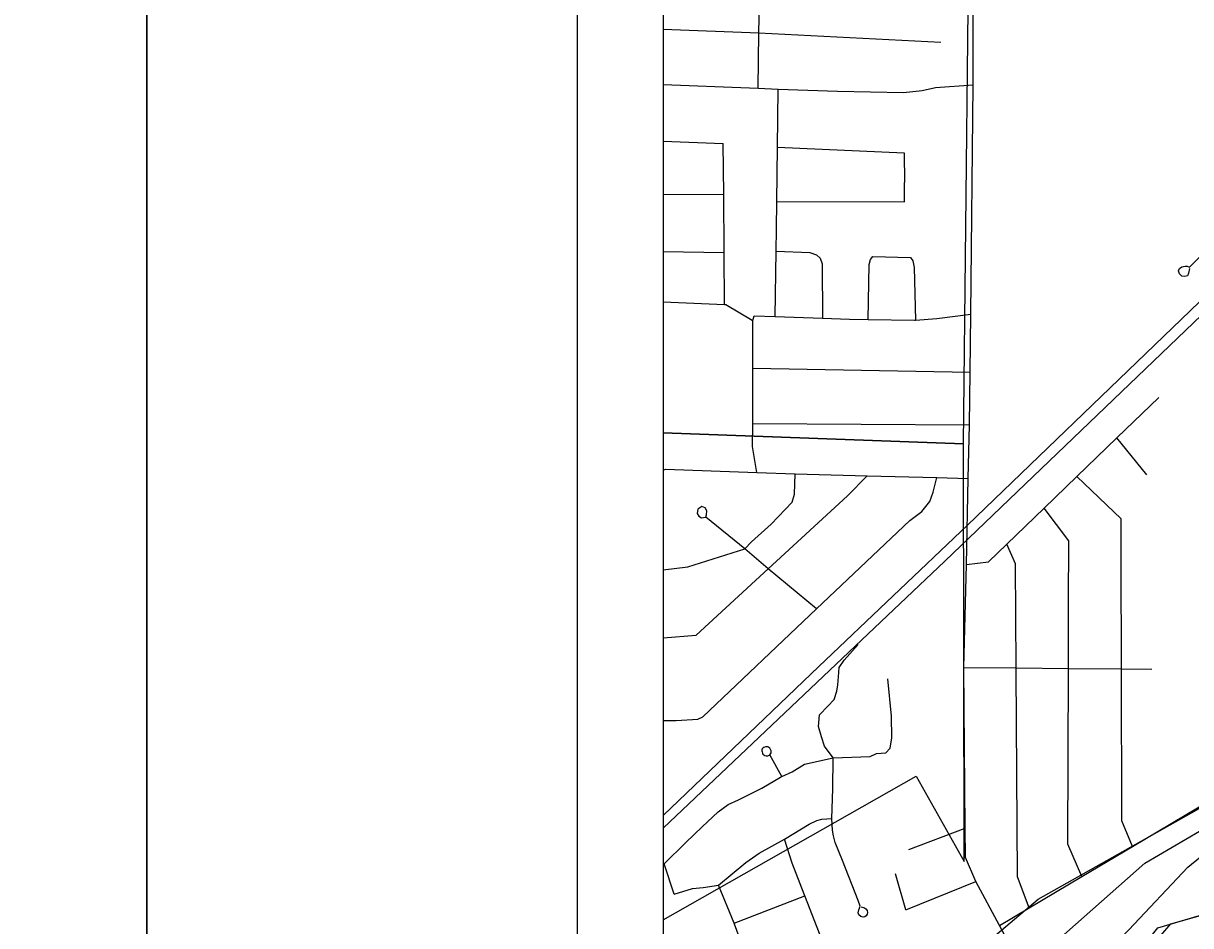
# Model space of a CAD drawing. Extents: x 0 to 34, y 0 to 22.
# Drawn here: x 1.356 to 2.713, y 18.383 to 19.432 of the extents above; entities that cross this region are included whole.
import ezdxf

# ---------------------------------------------------------------- set-up
doc = ezdxf.new("R2010")
doc.units = 0
for name, color, linetype in [('GM_X_City_Street', 7, 'Continuous'), ('GM_X_Corporation', 7, 'Continuous'), ('GM_X_County_Road', 7, 'Continuous'), ('GM_X_Rail_Line', 7, 'Continuous'), ('GM_X_State_Route', 7, 'Continuous'), ('GM_X_US_Route', 7, 'Continuous'), ('SH_Border', 7, 'Continuous'), ('SH_Data', 7, 'Continuous')]:
    doc.layers.add(name, color=color, linetype=linetype)

msp = doc.modelspace()

# ---------------------------------------------------------------- linework, layer by layer
at = {"layer": 'GM_X_City_Street'}
for p, q in [((2.1, 19.295), (2.1697, 19.2922)), ((2.1, 19.2335), (2.1702, 19.2329)), ((2.1, 19.1667), (2.1707, 19.1657)), ((2.204, 19.0311), (2.4565, 19.0264)), ((2.2039, 18.9669), (2.4559, 18.9654)), ((2.6618, 18.9072), (2.6272, 18.9502)), ((2.1, 18.9126), (2.1024, 18.9137)), ((2.3855, 18.4717), (2.4507, 18.4966)), ((2.1012, 18.4552), (2.1, 18.4557)), ((2.3819, 18.4018), (2.37, 18.4434)), ((2.3819, 18.4018), (2.4632, 18.4347)), ((2.1824, 18.386), (2.2646, 18.418))]:
    msp.add_line(p, q, dxfattribs=at)
for points in [[(2.7115, 19.147), (2.7104, 19.1417), (2.709, 19.1385), (2.706, 19.1377), (2.7026, 19.1382), (2.6999, 19.141), (2.6988, 19.1445), (2.6998, 19.1471), (2.7026, 19.1489), (2.7063, 19.1498), (2.7087, 19.1498), (2.7116, 19.1486), (2.737, 19.1741), (2.7583, 19.1927), (2.7454, 19.216), (2.7438, 19.2207), (2.7425, 19.2244), (2.7348, 19.2416), (2.7336, 19.3395), (2.7345, 19.4665), (2.7352, 19.5121)], [(2.2101, 19.3566), (2.211, 19.4211), (2.2124, 19.4899)], [(2.1, 19.4251), (2.211, 19.4211), (2.4227, 19.4101)], [(2.2302, 19.0913), (2.2311, 19.1671), (2.2314, 19.1929), (2.2318, 19.2248), (2.2326, 19.2882), (2.2334, 19.3554)], [(2.1711, 19.1053), (2.1707, 19.1657), (2.1702, 19.2329), (2.1697, 19.2922)], [(2.2326, 19.2882), (2.38, 19.2815), (2.3803, 19.247)], [(2.2318, 19.2248), (2.3803, 19.2246), (2.3803, 19.247)], [(2.2311, 19.1671), (2.2702, 19.1658), (2.2781, 19.163), (2.2822, 19.1591), (2.2848, 19.1526), (2.285, 19.0892)], [(2.3382, 19.0877), (2.3392, 19.1519), (2.3408, 19.1575), (2.3435, 19.1609), (2.3873, 19.1599), (2.3899, 19.1561), (2.3917, 19.1481), (2.393, 19.087)], [(2.1, 19.1085), (2.1711, 19.1053), (2.1726, 19.1052), (2.2032, 19.0871), (2.2041, 19.0866), (2.2057, 19.0922), (2.2302, 19.0913), (2.285, 19.0892), (2.3163, 19.088), (2.3382, 19.0877), (2.3919, 19.0869), (2.393, 19.087), (2.418, 19.0888), (2.4574, 19.094)], [(2.2087, 18.9098), (2.2037, 18.9401), (2.2039, 18.9669), (2.204, 19.0311), (2.2041, 19.0866)], [(2.4525, 18.8029), (2.4779, 18.8063), (2.4991, 18.8268), (2.5425, 18.8686), (2.5806, 18.9052), (2.6272, 18.9502), (2.6759, 18.997)], [(2.1, 18.7969), (2.1287, 18.8002), (2.1949, 18.8214), (2.2027, 18.8292), (2.2253, 18.8498), (2.2496, 18.8755), (2.2525, 18.8846), (2.2534, 18.9083)], [(2.1024, 18.9137), (2.2087, 18.9098), (2.2534, 18.9083), (2.3369, 18.906), (2.4179, 18.904), (2.4541, 18.9031)], [(2.1, 18.7179), (2.1383, 18.7208), (2.222, 18.7979), (2.3141, 18.8828), (2.3369, 18.906)], [(2.1, 18.6216), (2.1151, 18.6216), (2.1403, 18.6232), (2.1458, 18.626), (2.278, 18.7513), (2.3866, 18.8542), (2.4003, 18.8648), (2.4098, 18.8763), (2.4135, 18.8872), (2.4179, 18.904)], [(2.6452, 18.4753), (2.6327, 18.5052), (2.6324, 18.6817), (2.6321, 18.8085), (2.632, 18.8559), (2.5806, 18.9052)], [(2.278, 18.7513), (2.222, 18.7979), (2.1949, 18.8214), (2.1495, 18.8582), (2.1502, 18.8607), (2.1507, 18.8655), (2.1486, 18.869), (2.1447, 18.8703), (2.1402, 18.8675), (2.1395, 18.8623), (2.1412, 18.8593), (2.1446, 18.8574), (2.1491, 18.858)], [(2.5863, 18.4402), (2.57, 18.478), (2.5707, 18.6823), (2.5709, 18.7574), (2.5712, 18.8305), (2.5425, 18.8686)], [(2.5252, 18.4039), (2.5117, 18.44), (2.5101, 18.6794), (2.51, 18.6828), (2.5092, 18.8036), (2.4991, 18.8268)], [(2.3301, 18.4051), (2.333, 18.4042), (2.3352, 18.4029), (2.3368, 18.4008), (2.3372, 18.3987), (2.3371, 18.3964), (2.3359, 18.3945), (2.3343, 18.3934), (2.3321, 18.393), (2.3295, 18.3937), (2.3273, 18.3959), (2.3266, 18.3981), (2.3271, 18.4015), (2.328, 18.4036), (2.3289, 18.4059), (2.3264, 18.4126), (2.3082, 18.4591), (2.2999, 18.4799), (2.2977, 18.4877), (2.2968, 18.4941), (2.2958, 18.5076), (2.2972, 18.5423), (2.2975, 18.5781), (2.2875, 18.592), (2.2839, 18.6027), (2.2803, 18.6149), (2.2816, 18.6281), (2.2912, 18.6383), (2.2985, 18.6461), (2.3017, 18.6556), (2.3029, 18.6632), (2.3035, 18.6723), (2.3044, 18.6833), (2.3102, 18.6919), (2.3263, 18.7099)], [(2.4494, 18.6833), (2.51, 18.6828), (2.5707, 18.6823), (2.6324, 18.6817), (2.6677, 18.6814)], [(2.2975, 18.5781), (2.3403, 18.5798), (2.3479, 18.5835), (2.3588, 18.5841), (2.3638, 18.5897), (2.3655, 18.6015), (2.3651, 18.6266), (2.3608, 18.6703)], [(2.2379, 18.5566), (2.2239, 18.5817), (2.2252, 18.5841), (2.2255, 18.5864), (2.224, 18.5897), (2.2215, 18.5909), (2.2188, 18.5911), (2.217, 18.5904), (2.2157, 18.5897), (2.215, 18.5889), (2.2147, 18.5877), (2.2147, 18.5866), (2.2148, 18.5851), (2.2152, 18.5839), (2.2158, 18.5826), (2.2168, 18.5818), (2.218, 18.5811), (2.2195, 18.5807), (2.2205, 18.5806), (2.2215, 18.5807), (2.2222, 18.5809), (2.2235, 18.5815)], [(2.1127, 18.4197), (2.1012, 18.4552), (2.1261, 18.4799), (2.1452, 18.4979), (2.1636, 18.5155), (2.1755, 18.5241), (2.1876, 18.5296), (2.2021, 18.537), (2.2147, 18.5429), (2.2364, 18.5559), (2.2379, 18.5566), (2.2497, 18.5621), (2.2642, 18.571), (2.2975, 18.5781)], [(2.4906, 18.3834), (2.5252, 18.4039), (2.5863, 18.4402), (2.6452, 18.4753), (2.825, 18.5821)], [(2.1127, 18.4197), (2.134, 18.4266), (2.1465, 18.4276), (2.1643, 18.4304), (2.1961, 18.4566), (2.2113, 18.4673), (2.241, 18.4839), (2.2697, 18.5012), (2.2785, 18.5055), (2.2842, 18.5069), (2.2958, 18.5076)], [(2.3101, 18.3005), (2.2646, 18.418), (2.2639, 18.4199), (2.2497, 18.4558), (2.241, 18.4839)], [(2.2137, 18.2637), (2.2117, 18.2895), (2.2111, 18.2987), (2.2094, 18.3116), (2.208, 18.3207), (2.2015, 18.3354), (2.1981, 18.3429), (2.1829, 18.3849), (2.1824, 18.386), (2.1643, 18.4304)]]:
    msp.add_lwpolyline(points, dxfattribs=at)
at = {"layer": 'GM_X_Corporation'}
for points in [[(5.8906, 20.9), (2.1, 20.9), (2.1, 17.3213)], [(2.7367, 19.6986), (2.6941, 19.7066), (2.5864, 19.7233), (2.4594, 19.7287), (2.1, 19.7479), (2.1, 17.3213)], [(2.7494, 19.6932), (2.693, 19.7048), (2.6655, 19.7113), (2.633, 19.7167), (2.5842, 19.7219), (2.5062, 19.7267), (2.4557, 19.7257), (2.3764, 19.7307), (2.2507, 19.7368), (2.1, 19.7456), (2.1, 17.3213)]]:
    msp.add_lwpolyline(points, dxfattribs=at)
for points in [[(2.1, 19.9659), (2.1, 18.9562), (2.449, 18.9433), (2.4544, 19.4484), (2.4592, 19.9532)], [(2.1, 18.9562), (2.1, 18.39), (2.3939, 18.5571), (2.4498, 18.4578), (2.449, 18.9433)]]:
    msp.add_lwpolyline(points, close=True, dxfattribs=at)
at = {"layer": 'GM_X_County_Road'}
for points in [[(2.5185, 18.3311), (2.4965, 18.3724), (2.4906, 18.3834), (2.4632, 18.4347), (2.451, 18.4626), (2.4507, 18.4966), (2.4494, 18.6833), (2.4525, 18.8029), (2.4541, 18.9031), (2.4559, 18.9654), (2.4565, 19.0264), (2.4574, 19.094), (2.4601, 19.3606), (2.4602, 19.4809), (2.4593, 19.7005), (2.4592, 19.7078), (2.4594, 19.7154), (2.4594, 19.7207), (2.4596, 19.7282), (2.4597, 19.7374)], [(2.1, 19.3609), (2.2, 19.357), (2.2101, 19.3566), (2.2334, 19.3554), (2.3025, 19.3532), (2.3791, 19.3517), (2.4007, 19.3541), (2.4164, 19.3575), (2.4601, 19.3606)], [(2.4305, 17.8736), (2.4308, 17.8775), (2.431, 17.8791), (2.4321, 17.8906), (2.4386, 17.9567), (2.4458, 18.0295), (2.453, 18.1019), (2.5653, 18.2435), (2.6745, 18.3806), (2.8905, 18.4446), (2.8949, 18.4457), (2.9238, 18.4527), (2.957, 18.4563), (3.0181, 18.463), (3.0739, 18.4691), (3.1297, 18.4752), (3.2316, 18.4864), (3.2663, 18.4902), (3.2835, 18.4921), (3.3388, 18.4981), (3.3968, 18.5043)]]:
    msp.add_lwpolyline(points, dxfattribs=at)
at = {"layer": 'GM_X_Rail_Line'}
for points in [[(2.1, 18.5112), (2.2808, 18.6845), (2.4535, 18.8489), (2.9301, 19.3073), (3.2236, 19.5884), (3.5987, 19.9488), (3.7467, 20.0915), (4.153, 20.482), (4.1749, 20.5028), (4.2055, 20.5325), (4.23, 20.5556), (4.2554, 20.5802), (4.2776, 20.5982), (4.4577, 20.7589), (4.5352, 20.8259), (4.6176, 20.9)], [(2.1, 18.4964), (2.427, 18.8067), (2.94, 19.2985), (3.6093, 19.9545), (3.8333, 20.1564), (4.0064, 20.3322), (4.2565, 20.5683)], [(2.4678, 18.203), (2.4782, 18.2477), (2.488, 18.3737), (2.5357, 18.4142), (2.9805, 18.6646), (3.2242, 18.8065), (3.5197, 18.9635), (3.5859, 19.0057), (3.6341, 19.0441), (3.8802, 19.2692), (3.9999, 19.5199), (4.1873, 19.9868), (4.2498, 20.1328)], [(2.4678, 18.203), (2.6408, 18.3784), (2.7095, 18.4512), (2.7452, 18.4804), (2.7756, 18.4976), (2.8378, 18.5148), (3.0031, 18.54), (3.1538, 18.5639), (3.3588, 18.5945), (3.4025, 18.6077), (3.6933, 18.7923), (3.7486, 18.8303), (3.8111, 18.8967), (3.8893, 19.0295), (3.9502, 19.0817), (4.0774, 19.1718), (4.1888, 19.2485)], [(2.4548, 18.1102), (2.6896, 18.3855), (2.892, 18.4422), (3.3977, 18.5093), (3.6083, 18.6338), (4.2593, 19.0261), (4.3207, 19.0753), (4.358, 19.1109)]]:
    msp.add_lwpolyline(points, dxfattribs=at)
at = {"layer": 'GM_X_State_Route'}
msp.add_lwpolyline([(2.5185, 18.3311), (2.6596, 18.456), (2.866, 18.5769), (2.9462, 18.6238), (3.2071, 18.7697), (3.2388, 18.7874)], dxfattribs=at)
at = {"layer": 'GM_X_US_Route'}
msp.add_lwpolyline([(2.5185, 18.3311), (2.6596, 18.456), (2.866, 18.5769), (2.9462, 18.6238), (3.2071, 18.7697), (3.2388, 18.7874)], dxfattribs=at)
at = {"layer": 'SH_Border'}
for points in [[(0.5, 21.5), (1.5, 21.5), (1.5, 0.5), (0.5, 0.5)], [(1.5, 21.5), (33.5, 21.5), (33.5, 0.5), (1.5, 0.5)]]:
    msp.add_lwpolyline(points, close=True, dxfattribs=at)
at = {"layer": 'SH_Data'}
for p, q in [((2, 21), (2, 14)), ((2, 21), (2, 14)), ((2.1, 20.9), (2.1, 14.1)), ((2.1, 20.9), (2.1, 14.1))]:
    msp.add_line(p, q, dxfattribs=at)

doc.saveas('drawing.dxf')
